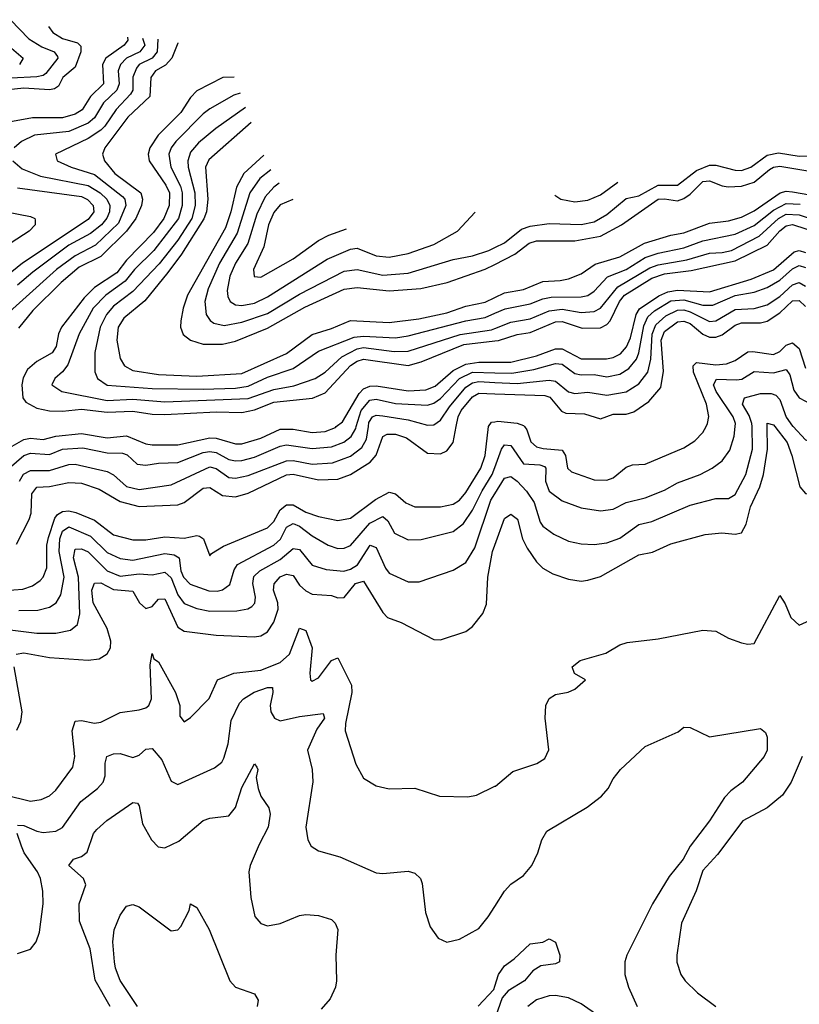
# Model space of a CAD drawing. Header units: inches. Extents: x 1173000 to 1307049, y 522583 to 678455.
# Tile 582 of 617: x 1228517 to 1230951, y 668197 to 671270. Entities that reach past the tile are written whole.
import ezdxf

# ---------------------------------------------------------------- set-up
doc = ezdxf.new("R2010")
doc.units = ezdxf.units.IN
doc.header["$MEASUREMENT"] = 0
for name, color, linetype in [('B2626', 7, 'Continuous'), ('B2627', 7, 'Continuous'), ('B2636', 7, 'Continuous'), ('B2637', 7, 'Continuous')]:
    doc.layers.add(name, color=color, linetype=linetype)

msp = doc.modelspace()

# ---------------------------------------------------------------- linework, layer by layer
at = {"layer": 'B2626', "color": 5}
for points, elevation in [([(1228470, 669488.9), (1228526.9, 669493.1), (1228556.8, 669503.2), (1228580.4, 669519.6), (1228590.3, 669530), (1228601.1, 669558.9), (1228601.5, 669630), (1228606.2, 669653.8), (1228626.2, 669713.8), (1228634.5, 669725.5), (1228650, 669734.8), (1228670, 669737.5), (1228691.5, 669731.5), (1228750, 669707.7), (1228810, 669662.7), (1228870, 669647.1), (1228910, 669646.4), (1228970, 669655.5), (1229030, 669651.3), (1229070, 669659.6), (1229077.6, 669657.6), (1229090.8, 669650), (1229110, 669596.5), (1229115.8, 669604.2), (1229153.2, 669626.8), (1229290, 669684.1), (1229310, 669703.3), (1229330, 669739.9), (1229350, 669756.2), (1229370, 669755.4), (1229410, 669733.1), (1229450, 669719.4), (1229510, 669707), (1229550, 669714.3), (1229627.7, 669772.3), (1229670, 669795.1), (1229690, 669790.6), (1229721.8, 669761.8), (1229750, 669749.2), (1229830, 669749.3), (1229870, 669757.8), (1229890, 669770.5), (1229910, 669794.1), (1229955.9, 669870), (1229970.2, 669910), (1229980.2, 669999.8), (1229980.4, 670000)], 1380), ([(1228484, 669870), (1228530, 669910.3), (1228550, 669917.5), (1228610, 669912.6), (1228650.8, 669929.2), (1228713.4, 669933.4), (1228790, 669918.1), (1228837.5, 669917.6), (1228852, 669912), (1228883.2, 669883.2), (1228910, 669879.3), (1228950, 669885.9), (1229010, 669887.9), (1229090, 669919.3), (1229110, 669922.4), (1229130, 669919.3), (1229170, 669897.8), (1229190, 669892.7), (1229210, 669893.7), (1229250, 669905), (1229330, 669939.2), (1229350, 669943.4), (1229430, 669931.8), (1229490, 669936.9), (1229528.4, 669951.6), (1229551.3, 669968.7), (1229565.9, 669994.1), (1229567.6, 670000)], 1460), ([(1228485.6, 669934.4), (1228530, 669959.8), (1228550, 669964.3), (1228590, 669959.4), (1228630, 669970.6), (1228710, 669978), (1228790, 669964.9), (1228850, 669971.3), (1228910, 669946.1), (1228930, 669943), (1229010, 669942.7), (1229110, 669964.9), (1229130, 669964.4), (1229190, 669946.1), (1229210, 669946.1), (1229270, 669963.5), (1229330, 669991.5), (1229370, 669991.8), (1229430, 669981.7), (1229470, 669984.8), (1229502.3, 669997.7), (1229505.2, 670000)], 1480), ([(1228506.5, 669633.5), (1228546, 669710), (1228552, 669730), (1228554.5, 669790), (1228570, 669810.9), (1228610, 669812.7), (1228670, 669825.3), (1228710, 669823.2), (1228765.1, 669805.1), (1228830, 669765.9), (1228890, 669750.8), (1229010, 669755.4), (1229030, 669762.9), (1229090, 669807.7), (1229110, 669810.4), (1229150, 669785), (1229190, 669780.6), (1229230, 669792.3), (1229350, 669849.8), (1229370, 669851.1), (1229450, 669833.5), (1229510, 669835.7), (1229550, 669850.1), (1229611.3, 669888.7), (1229629.2, 669910.8), (1229650, 669968.9), (1229663.8, 669976.2), (1229690, 669976.5), (1229724.6, 669964.5), (1229790, 669917.1), (1229830, 669915.2), (1229850, 669924.5), (1229870.3, 669950), (1229879.6, 670000)], 1420), ([(1228515.8, 669830), (1228528.2, 669851.8), (1228550, 669862.9), (1228610, 669863), (1228670, 669881.8), (1228690, 669883), (1228790, 669859.7), (1228810, 669849.2), (1228850, 669813), (1228890, 669803.8), (1228990, 669818.2), (1229110, 669874.5), (1229130, 669868.8), (1229170, 669841.1), (1229190, 669838.7), (1229230, 669847.1), (1229350, 669893.2), (1229370, 669894.2), (1229430, 669883.1), (1229493.3, 669886.7), (1229550, 669907.8), (1229584.9, 669935.1), (1229599.4, 669960.7), (1229605.3, 670000)], 1440), ([(1228514.3, 669425.7), (1228572.9, 669427.1), (1228610, 669436.3), (1228630.4, 669450), (1228644.6, 669475.4), (1228656, 669530), (1228640.4, 669610), (1228641.9, 669650), (1228650, 669673.6), (1228670, 669686.8), (1228738.2, 669658.2), (1228790, 669607.4), (1228830, 669588.5), (1228870, 669583.4), (1228970, 669603.5), (1228999.3, 669599.3), (1229014.4, 669590), (1229020, 669550), (1229027.9, 669530), (1229048.6, 669508.6), (1229107.7, 669487.7), (1229133.7, 669486.3), (1229150, 669490.4), (1229172.4, 669507.6), (1229186.7, 669553.3), (1229197.2, 669570), (1229310.3, 669630), (1229331.2, 669648.8), (1229350, 669686.2), (1229370, 669697.5), (1229390, 669689.2), (1229430, 669659), (1229479.3, 669630), (1229510, 669619.2), (1229530, 669620.5), (1229550, 669629.2), (1229610, 669698.3), (1229650, 669719.9), (1229666.2, 669706.2), (1229687.1, 669667.1), (1229730, 669646.1), (1229770, 669647.2), (1229870, 669673), (1229902.7, 669697.3), (1229930, 669738.9), (1229960.1, 669799.9), (1229991.6, 669850), (1230000, 669872.8)], 1360), ([(1228470, 669367.5), (1228570, 669355.7), (1228630, 669355.3), (1228675.3, 669364.7), (1228697.5, 669382.5), (1228704.3, 669415.7), (1228700.7, 669530), (1228685.1, 669590), (1228690, 669617.9), (1228710, 669618.8), (1228730, 669608.8), (1228790, 669549.6), (1228830, 669532.9), (1228890, 669540.4), (1228930, 669537.2), (1228970, 669545.5), (1228990, 669528.4), (1229010, 669475.2), (1229030, 669448.1), (1229070, 669431.9), (1229110, 669424.2), (1229194.8, 669425.2), (1229228.6, 669431.4), (1229241.4, 669438.6), (1229250.8, 669449.3), (1229252.4, 669467.6), (1229244.3, 669510), (1229248.1, 669531.9), (1229266.7, 669550), (1229330, 669584.8), (1229370, 669619.2), (1229390, 669616.9), (1229430, 669567.1), (1229473.7, 669553.7), (1229528.5, 669548.5), (1229550, 669554.8), (1229571.1, 669568.9), (1229610.4, 669630.4), (1229630, 669622.5), (1229658.5, 669558.5), (1229670, 669542.4), (1229730, 669515.8), (1229764.3, 669515.7), (1229870, 669552.2), (1229910, 669575.7), (1229938, 669622), (1229988, 669770), (1230000, 669789.8)], 1340), ([(1228506.1, 669290), (1228530, 669293.6), (1228610, 669279.2), (1228730, 669270.8), (1228764.9, 669275.1), (1228790, 669290.3), (1228800.2, 669310), (1228801.4, 669330), (1228789.5, 669370), (1228746, 669450), (1228742.2, 669490), (1228750, 669511.6), (1228770, 669511.9), (1228810, 669491.3), (1228870, 669485.9), (1228890.8, 669450), (1228910, 669432.1), (1228930, 669439), (1228950, 669461.6), (1228970, 669462.1), (1229010, 669373.9), (1229030, 669361.9), (1229130, 669349), (1229250, 669343.4), (1229270, 669347.1), (1229290, 669359.9), (1229310.3, 669389.7), (1229323.4, 669430), (1229323, 669450), (1229308.7, 669490), (1229310.7, 669509.3), (1229330, 669530.6), (1229350, 669539.5), (1229370, 669534.9), (1229390, 669505.6), (1229410, 669487.2), (1229430, 669477.1), (1229490, 669473), (1229510, 669465.1), (1229530, 669466.8), (1229565.1, 669510), (1229590, 669517.8), (1229650, 669419.3), (1229664.6, 669404.6), (1229708.1, 669388.1), (1229810, 669336), (1229830, 669334.3), (1229910, 669360.9), (1229930, 669376.5), (1229962.9, 669417.1), (1229973.7, 669446.3), (1229978.3, 669530), (1229992.9, 669610), (1230000, 669629.6)], 1320), ([(1228470, 668850.5), (1228550, 668830.6), (1228583.9, 668836.1), (1228610, 668847.5), (1228630, 668865.2), (1228683, 668937), (1228688.6, 668970), (1228680.7, 669050), (1228690, 669080.7), (1228710, 669082.5), (1228750, 669074), (1228770, 669077.3), (1228830, 669108.2), (1228890, 669115.7), (1228910, 669121.9), (1228919.5, 669130), (1228928.3, 669150), (1228923.7, 669256.3), (1228930, 669291.7), (1228935.4, 669275.4), (1228950, 669265.4), (1229003.3, 669170), (1229017.1, 669130), (1229016.5, 669096.5), (1229030, 669078.9), (1229050, 669091.8), (1229108.6, 669151.4), (1229134, 669210), (1229185.4, 669230), (1229270, 669240), (1229330, 669264.1), (1229359.3, 669290), (1229390, 669371.4), (1229410, 669363.3), (1229429.5, 669310), (1229422.1, 669230), (1229424.9, 669210), (1229430, 669205.4), (1229450, 669215.4), (1229490, 669269.5), (1229510, 669278.8), (1229553.1, 669193.1), (1229553.7, 669170), (1229533.7, 669073.7), (1229532.8, 669050), (1229566, 668946), (1229590, 668902.8), (1229630, 668879.2), (1229670, 668869.2), (1229750, 668871.2), (1229826.9, 668846.9), (1229915.8, 668844.2), (1229942.7, 668850), (1230000, 668877.4)], 1280), ([(1228507.9, 669052.1), (1228520.7, 669079.3), (1228524.1, 669110), (1228499.6, 669250)], 1320), ([(1228510, 668755.6), (1228530, 668755.3), (1228570, 668736.9), (1228590, 668733), (1228630, 668737.5), (1228650, 668748.7), (1228707.8, 668830), (1228759.1, 668870), (1228776.8, 668890), (1228783.2, 668910), (1228783.4, 668950), (1228789, 668970), (1228810, 668979.2), (1228830, 668979.5), (1228870, 668967.5), (1228890, 668974.6), (1228910, 668993.4), (1228930, 668995.2), (1228960.3, 668960.3), (1228990, 668893.8), (1229010, 668883.2), (1229125.1, 668934.9), (1229147.4, 668952.6), (1229154.4, 668965.6), (1229167.7, 669010), (1229177, 669083), (1229203.3, 669136.7), (1229215.4, 669150), (1229248.8, 669171.2), (1229290, 669186.2), (1229305.8, 669185.8), (1229306.8, 669170), (1229298.2, 669130), (1229300.9, 669110), (1229311.8, 669090), (1229330, 669081.9), (1229390, 669095.5), (1229464.5, 669104.5), (1229468.1, 669090), (1229444.1, 669055.9), (1229415.1, 668990), (1229429.4, 668929.4), (1229431.5, 668891.5), (1229410.2, 668750), (1229416, 668710), (1229426.7, 668690), (1229450, 668676), (1229516.7, 668656.7), (1229630, 668607.1), (1229650, 668604.7), (1229730, 668612.6), (1229750, 668606.4), (1229768.2, 668590), (1229773.7, 668573.7), (1229783.6, 668483.6), (1229798.7, 668438.7), (1229823.4, 668403.4), (1229850, 668390.5), (1229890, 668400.4), (1229950, 668433.7), (1229979.7, 668470), (1230000, 668502.4)], 1260), ([(1228799.1, 668190), (1228752.2, 668272.2), (1228736.4, 668370), (1228703.9, 668456.1), (1228702.6, 668510), (1228723.5, 668570), (1228715.4, 668590), (1228669.8, 668630), (1228685.1, 668650), (1228710, 668658), (1228727.8, 668672.2), (1228747.4, 668730), (1228757.5, 668742.5), (1228788.9, 668771.1), (1228870, 668826.9), (1228884.9, 668824.9), (1228890, 668816), (1228900.3, 668760.3), (1228928.4, 668710), (1228948.8, 668688.8), (1228970, 668685.8), (1229013.6, 668706.4), (1229090, 668770.2), (1229110, 668777.5), (1229170, 668785.2), (1229190, 668811.6), (1229210, 668873.6), (1229250, 668947.3), (1229257.2, 668937.2), (1229260.4, 668930), (1229255.1, 668904.9), (1229261.7, 668870), (1229270, 668847), (1229295, 668810), (1229298.9, 668790), (1229292.3, 668750), (1229264, 668696), (1229236.1, 668630), (1229232.5, 668610), (1229238.5, 668530), (1229251.1, 668471.1), (1229269.3, 668449.3), (1229290, 668441.5), (1229330, 668449.3), (1229390, 668474.3), (1229410, 668477.4), (1229450, 668474.3), (1229490, 668461.2), (1229501.8, 668450), (1229510.1, 668430), (1229504.2, 668350), (1229505.8, 668270), (1229502.7, 668250), (1229486.3, 668213.7), (1229458, 668182)], 1240), ([(1228510, 668355.4), (1228550, 668368.8), (1228567.7, 668392.3), (1228578.2, 668421.8), (1228589.9, 668510), (1228589, 668550), (1228581.1, 668590), (1228572.2, 668610), (1228530.8, 668670), (1228522, 668690), (1228508.8, 668730)], 1260), ([(1228884.8, 668190), (1228830, 668271.7), (1228815.3, 668310), (1228812.8, 668330), (1228807.8, 668392.2), (1228811.1, 668428.9), (1228830, 668475.3), (1228850, 668503.1), (1228870, 668508.5), (1228890, 668501.3), (1228990, 668426), (1229010, 668428.9), (1229019.8, 668440.2), (1229046, 668490), (1229050, 668511), (1229070, 668498.8), (1229108.6, 668430), (1229172.6, 668270), (1229190.4, 668250), (1229249.3, 668229.3), (1229260.7, 668210), (1229258.1, 668190)], 1220), ([(1229948.4, 668191.6), (1229996.7, 668243.3), (1230000, 668253.4)], 1240)]:
    msp.add_lwpolyline(points, dxfattribs=dict(at, elevation=elevation))
at = {"layer": 'B2627', "color": 5}
for points, elevation in [([(1228487.7, 671270), (1228545.5, 671210), (1228585.3, 671185.3), (1228624.6, 671170), (1228634.6, 671154.6), (1228636.1, 671150), (1228597.9, 671102.1), (1228590, 671096), (1228570, 671092), (1228490, 671087.8)], 1360), ([(1228409.5, 671249.5), (1228527.4, 671150), (1228515.8, 671130)], 1340), ([(1228606.7, 671248.7), (1228619.8, 671230), (1228650, 671211.8), (1228697.6, 671197.6), (1228707.7, 671187.7), (1228707.1, 671170), (1228690, 671121.4), (1228651.3, 671090), (1228637.8, 671062.2), (1228625.8, 671054.2), (1228610, 671051.6), (1228530, 671056.1), (1228471.5, 671050)], 1380), ([(1228948.3, 671209.5), (1228946, 671170), (1228930.7, 671150), (1228889.5, 671130.5), (1228881, 671119), (1228869.8, 671090.2), (1228869.6, 671050.4), (1228862.9, 671037.1), (1228817.5, 670990), (1228782.1, 670937.9), (1228770, 670924.9), (1228730, 670898.8), (1228628.9, 670850), (1228633.8, 670830), (1228677.6, 670810), (1228750, 670787.1), (1228838, 670718), (1228845.1, 670710), (1228847.7, 670690), (1228824.7, 670635.3), (1228753.6, 670566.4), (1228690, 670533.5), (1228631.3, 670490), (1228431.2, 670310)], 1460), ([(1228853.4, 671215.4), (1228854, 671206), (1228843, 671190), (1228786, 671150), (1228775.7, 671130), (1228778.1, 671070), (1228738.1, 671030), (1228711.7, 670988.3), (1228690, 670975.4), (1228650, 670963.3), (1228556.4, 670963.6), (1228471.5, 670948.5)], 1420), ([(1228900.4, 671212.5), (1228907.7, 671190), (1228891.9, 671170), (1228850.1, 671150), (1228831.5, 671130), (1228824.3, 671110), (1228827, 671070), (1228820.2, 671050), (1228778.5, 671010), (1228750, 670964.2), (1228730, 670947.1), (1228670, 670920.9), (1228562.9, 670910), (1228522.3, 670890), (1228499.5, 670870)], 1440), ([(1229010.3, 671197.5), (1229010, 671197.1), (1228991.7, 671150), (1228971.5, 671128.5), (1228941, 671110), (1228925.7, 671090), (1228922.7, 671030), (1228854.3, 670965.7), (1228782.3, 670870), (1228775.4, 670850), (1228781.3, 670830), (1228813.6, 670790), (1228894.5, 670730), (1228900.4, 670710), (1228897.3, 670690), (1228879.4, 670650), (1228850, 670610), (1228770, 670530.9), (1228702.8, 670497.2), (1228646.4, 670450), (1228557.3, 670362.7), (1228512.9, 670307.1)], 1480), ([(1229186.1, 671091), (1229150.9, 671089.1), (1229070, 671047.6), (1229050, 671027.2), (1229019.7, 670980.3), (1228948.5, 670910), (1228922.8, 670870), (1228917.9, 670850), (1228921.4, 670830), (1228973.2, 670753.2), (1228984, 670730), (1228983.8, 670690), (1228966.3, 670650), (1228934.3, 670605.7), (1228850, 670519.4), (1228819.6, 670480.4), (1228750, 670434.3), (1228717.7, 670402.3), (1228646.8, 670310), (1228638.3, 670290), (1228630.9, 670250), (1228618.1, 670230), (1228570, 670203.3), (1228541.5, 670178.5), (1228527.6, 670152.4), (1228522.9, 670130), (1228526.9, 670090), (1228536, 670076), (1228570, 670057.9), (1228609.6, 670049.6), (1228650, 670048.3), (1228710, 670054.5), (1228790, 670045.1), (1228870, 670048.5), (1228930, 670038.4), (1228970, 670037.3), (1229130, 670046.1), (1229210, 670043.7), (1229250, 670052.4), (1229310, 670075.8), (1229430.9, 670089.1), (1229470, 670105.1), (1229549.1, 670190.9), (1229570, 670204.6), (1229589.7, 670210.3), (1229730, 670190.7), (1229770, 670201.7), (1229903.7, 670256.3), (1230000, 670267.2)], 1520), ([(1229205.2, 671040.6), (1229185.3, 671034.7), (1229110, 670991.9), (1229090, 670975.8), (1229003.8, 670890), (1228989.4, 670870), (1228982.3, 670850), (1228988.7, 670810), (1229018.9, 670750), (1229024.3, 670730), (1229024.4, 670690), (1229012.4, 670650), (1228935.9, 670550), (1228874.7, 670490), (1228846, 670454), (1228785.1, 670410), (1228746.5, 670370), (1228702.8, 670290), (1228666.9, 670193.1), (1228650, 670170.5), (1228626.5, 670150), (1228617.4, 670130), (1228648.5, 670110), (1228790, 670081.7), (1228870, 670085.4), (1228970, 670077.5), (1229230, 670087.5), (1229310, 670115.9), (1229372.8, 670127.2), (1229439.5, 670150), (1229470, 670170.1), (1229522.7, 670217.3), (1229570, 670242.7), (1229590, 670246.5), (1229685.7, 670234.3), (1229730, 670235.9), (1229892.1, 670287.9), (1229990, 670302.3), (1230000, 670306.2)], 1540), ([(1229222.1, 670996), (1229129.4, 670930.6), (1229074.6, 670885.4), (1229050, 670856.6), (1229041.2, 670830), (1229042.4, 670810), (1229063.9, 670730), (1229064, 670690), (1229054.1, 670650), (1229010, 670582.4), (1228951.9, 670508.1), (1228870, 670421.6), (1228810, 670375.4), (1228787.6, 670350), (1228768.4, 670310), (1228751.3, 670231.3), (1228750.9, 670170.9), (1228759.3, 670150), (1228790, 670129.5), (1228930, 670119.2), (1229090, 670116.7), (1229190, 670120.4), (1229230, 670126.6), (1229290, 670154.7), (1229370, 670181.4), (1229450, 670235.9), (1229560.9, 670279.1), (1229590, 670282.7), (1229690, 670277.4), (1229730, 670282.9), (1229910, 670330.3), (1229970, 670340), (1230000, 670353.6)], 1560), ([(1229239.8, 670949.3), (1229106.9, 670833.1), (1229097, 670810), (1229104.2, 670710), (1229099.9, 670670), (1229091.9, 670648.1), (1229022.2, 670537.8), (1228979.3, 670480.7), (1228907.1, 670392.9), (1228841.7, 670338.3), (1228824.3, 670310), (1228819.6, 670270), (1228830, 670212.6), (1228844, 670190), (1228870, 670175.6), (1228950, 670162.5), (1229070, 670157.9), (1229210, 670166.2), (1229350, 670228.6), (1229430, 670287.8), (1229490, 670306.1), (1229550, 670331.2), (1229670, 670325.4), (1229763.2, 670336.8), (1229850, 670354.7), (1229910, 670375.8), (1229970, 670388.8), (1230000, 670403.1)], 1580), ([(1228494.8, 670830), (1228524.6, 670804.6), (1228581.4, 670781.4), (1228730, 670752.5), (1228767.8, 670730), (1228789.2, 670710), (1228797.9, 670690), (1228797.2, 670670), (1228789.2, 670650.8), (1228771.7, 670630), (1228737.3, 670602.7), (1228670, 670565.9), (1228558.1, 670481.8), (1228510, 670441.4)], 1440), ([(1229278.6, 670847.1), (1229216.3, 670790), (1229193.2, 670746.8), (1229175.8, 670670), (1229159.4, 670620.6), (1229040.3, 670410), (1229026.7, 670370), (1229019.3, 670330), (1229018.9, 670310), (1229027.2, 670287.2), (1229050.2, 670270), (1229090, 670257.2), (1229150, 670257.7), (1229190, 670266.5), (1229290, 670307.2), (1229407.1, 670372.9), (1229530, 670429), (1229570, 670434.3), (1229670, 670423.5), (1229769.3, 670430.7), (1229851.6, 670450), (1229970, 670491), (1230000, 670506.2)], 1620), ([(1229301.1, 670801.7), (1229266, 670774), (1229235.4, 670730), (1229196.1, 670603.9), (1229140.7, 670510), (1229104.9, 670430), (1229094.6, 670390), (1229098.7, 670350), (1229111.1, 670331.1), (1229123, 670323), (1229155.1, 670315.1), (1229210, 670326.4), (1229290, 670353.1), (1229390, 670413), (1229530, 670485.5), (1229570, 670490.7), (1229650, 670473.1), (1229730, 670478.5), (1229870, 670521.8), (1229930, 670532.6), (1229981.8, 670550), (1230000, 670558.7)], 1640), ([(1228510, 670745.2), (1228710, 670718.1), (1228728.7, 670708.8), (1228746, 670690), (1228748.2, 670670), (1228730, 670646.3), (1228525.1, 670510), (1228475.4, 670470)], 1420), ([(1229327.2, 670759.3), (1229310, 670747.5), (1229283.1, 670716.9), (1229257.1, 670662.9), (1229228.7, 670571.3), (1229190.6, 670510), (1229172.7, 670470), (1229164.9, 670424.9), (1229166.4, 670406.4), (1229173.6, 670390), (1229190, 670380.1), (1229210, 670378.3), (1229250, 670385.5), (1229290, 670404.7), (1229477, 670523), (1229550, 670553.5), (1229570, 670556.4), (1229630, 670532.5), (1229670, 670528.8), (1229730, 670540.6), (1229810, 670568.8), (1229883.7, 670610), (1229938.3, 670669.5)], 1660), ([(1229369.5, 670708.4), (1229330, 670692.6), (1229310, 670668.7), (1229293.6, 670630), (1229279.2, 670560.8), (1229246.2, 670490), (1229248.9, 670468.9), (1229270, 670466.1), (1229370, 670523.3), (1229450, 670580.5), (1229482.3, 670597.7), (1229536.9, 670617.1)], 1680), ([(1228470, 670671.6), (1228550, 670656.1), (1228564.2, 670650), (1228565, 670645), (1228565.3, 670630), (1228545.9, 670610), (1228490, 670574)], 1380), ([(1229505.2, 670000), (1229524.7, 670015.3), (1229576.4, 670103.6), (1229590, 670117.5), (1229610, 670126.4), (1229630, 670127.2), (1229730, 670111.8), (1229785.1, 670114.9), (1229813.5, 670126.5), (1229870, 670174.9), (1229910, 670195.1), (1229950, 670200.7), (1230000, 670200.9)], 1480), ([(1229567.6, 670000), (1229582.6, 670050), (1229610, 670082), (1229630, 670085.5), (1229690, 670071.9), (1229790, 670067), (1229810, 670073.6), (1229830, 670087.3), (1229890, 670150.6), (1229930, 670170), (1230000, 670168.1)], 1460), ([(1229605.3, 670000), (1229607.2, 670012.8), (1229618, 670030), (1229630, 670036), (1229650, 670033.9), (1229730, 670021), (1229790, 670004.9), (1229810, 670005.4), (1229830, 670019.9), (1229858.4, 670061.6), (1229910, 670123), (1229930, 670136.4), (1229950, 670140.5), (1230000, 670137.9)], 1440), ([(1229879.6, 670000), (1229885.2, 670030), (1229894.9, 670050), (1229930, 670092.9), (1229950, 670103.9), (1230000, 670102.1)], 1420), ([(1229980.4, 670000), (1229990, 670013.6), (1230000, 670015.2)], 1380)]:
    msp.add_lwpolyline(points, dxfattribs=dict(at, elevation=elevation))
at = {"layer": 'B2636', "color": 5}
for points, elevation in [([(1230000, 669872.8), (1230021, 669930), (1230030, 669943.6), (1230050, 669940.6), (1230090, 669884), (1230140.6, 669880.6), (1230155.5, 669875.5), (1230159.1, 669870), (1230158.5, 669830), (1230170, 669799), (1230210, 669767.9), (1230270, 669746.8), (1230330, 669736.6), (1230370, 669742.1), (1230410, 669763.4), (1230470, 669777.8), (1230530, 669801.5), (1230570, 669824.6), (1230641.5, 669850), (1230678.8, 669870), (1230710, 669893.1), (1230733.7, 669926.3), (1230747.6, 669970), (1230750.8, 670000)], 1360), ([(1230000, 669629.6), (1230030, 669712.9), (1230050, 669726.8), (1230070.8, 669710.8), (1230086.1, 669650), (1230101, 669621), (1230130, 669577.6), (1230150, 669557.7), (1230180.8, 669540.8), (1230230, 669523.5), (1230270, 669517.3), (1230290, 669520.4), (1230330, 669532.6), (1230450, 669599.8), (1230491.9, 669608.1), (1230550, 669634.4), (1230657.2, 669662.8), (1230708.8, 669668.8), (1230750, 669664.5), (1230770, 669668.8), (1230784.9, 669695.1), (1230798.2, 669750), (1230827.5, 669812.5), (1230838.6, 669850), (1230851.2, 669930), (1230850.2, 670000)], 1320), ([(1230000, 669789.8), (1230030, 669839.1), (1230050, 669843.9), (1230070.1, 669830), (1230099, 669799), (1230122.8, 669762.8), (1230141.9, 669701.9), (1230150, 669689.5), (1230184.1, 669664.1), (1230230, 669642.6), (1230270, 669633.8), (1230310, 669631.6), (1230350, 669636.9), (1230390, 669652.3), (1230450, 669694.3), (1230490, 669703.5), (1230610, 669754.5), (1230690, 669775.1), (1230730, 669775.7), (1230750, 669788.2), (1230784.2, 669850), (1230804.4, 669930), (1230803.2, 670000)], 1340), ([(1230092.4, 670000), (1230100.2, 669990), (1230112.8, 669952.8), (1230130, 669937.3), (1230151.2, 669931.2), (1230210, 669926.9), (1230220.6, 669910), (1230226.7, 669870), (1230239.3, 669859.3), (1230310, 669834.1), (1230350, 669833.1), (1230370, 669840.3), (1230410, 669873.4), (1230430, 669880.4), (1230470, 669882.5), (1230590, 669933.4), (1230624.5, 669955.5), (1230650, 669981.5), (1230659.5, 670000)], 1380), ([(1230874.3, 670000), (1230912.7, 669950), (1230927.5, 669910), (1230952.5, 669812.5), (1230970, 669791.3), (1231010, 669790.2), (1231150, 669817.5), (1231210, 669840.9), (1231270, 669852.7), (1231310, 669855.2), (1231358.2, 669838.2), (1231390, 669838.9), (1231410, 669857.2), (1231440.8, 669899.2), (1231470, 669961.4), (1231489.7, 669990.3), (1231500.2, 670000)], 1320), ([(1230931.5, 670000), (1230970, 669958.5), (1230990, 669950.9), (1231090, 669943), (1231130, 669946.9), (1231170, 669967.5), (1231209.4, 670000)], 1340), ([(1230000, 668877.4), (1230001.8, 668878.2), (1230056.3, 668923.7), (1230131.6, 668948.4), (1230155.9, 668964.1), (1230168.6, 668991.4), (1230157.1, 669090), (1230159.2, 669130), (1230170, 669151.5), (1230190, 669163.6), (1230228.8, 669171.2), (1230250, 669180.3), (1230282.9, 669210), (1230249.2, 669229.2), (1230241.3, 669250), (1230266.6, 669270), (1230346.7, 669293.3), (1230390, 669318.7), (1230413.5, 669326.5), (1230510, 669337.6), (1230650, 669364.2), (1230690, 669361.5), (1230730, 669339.6), (1230770, 669324.7), (1230790, 669320.7), (1230810, 669323.1), (1230890, 669473.1), (1230906.8, 669446.8), (1230924.6, 669404.6), (1230950, 669380.2), (1231030, 669416.8)], 1280), ([(1230000, 668502.4), (1230030, 668550.4), (1230050, 668571.8), (1230090, 668598.7), (1230115.3, 668630), (1230134.8, 668670), (1230147, 668710), (1230162.9, 668737.1), (1230288, 668812), (1230333.5, 668846.5), (1230354, 668870), (1230370, 668900.7), (1230392.3, 668930), (1230470, 669002), (1230572.3, 669047.8), (1230590, 669061.6), (1230610, 669061.1), (1230670, 669031.8), (1230830, 669057.3), (1230845.5, 669045.5), (1230850.4, 669030.4), (1230850.3, 668990.3), (1230840.8, 668970), (1230773.7, 668890), (1230736.7, 668863.3), (1230717.2, 668842.8), (1230670, 668769.3), (1230609.8, 668690.2), (1230587.7, 668650), (1230544.3, 668595.7), (1230492, 668510), (1230412.4, 668350), (1230405.8, 668330), (1230406.2, 668290), (1230417.7, 668250), (1230444.1, 668190)], 1260), ([(1230959.6, 668970), (1230925, 668890), (1230898.4, 668850), (1230850.1, 668810), (1230774.2, 668770), (1230695.6, 668664.4), (1230650, 668614.2), (1230629, 668551), (1230582.8, 668450), (1230568.6, 668350), (1230568.8, 668328.8), (1230580.7, 668290), (1230594.3, 668270), (1230632.7, 668232.7), (1230690, 668190.2)], 1280), ([(1230000, 668253.4), (1230011.9, 668290), (1230030, 668317.2), (1230060.8, 668339.2), (1230110, 668386), (1230150, 668391), (1230170, 668401), (1230190, 668391.3), (1230203, 668350), (1230202, 668330), (1230190, 668323), (1230143.4, 668316.6), (1230118.9, 668301.1), (1230093, 668270), (1230041.4, 668238.6), (1230023.3, 668216.7), (1230002.2, 668157.8)], 1240), ([(1230390, 668114.6), (1230270, 668198.6), (1230230, 668217.1), (1230190, 668224.8), (1230170, 668223.8), (1230130, 668210.8), (1230103.5, 668190)], 1260)]:
    msp.add_lwpolyline(points, dxfattribs=dict(at, elevation=elevation))
at = {"layer": 'B2637', "color": 5}
for points, elevation in [([(1230000, 670558.7), (1230030, 670573.1), (1230083.7, 670616.3), (1230110, 670625.4), (1230170, 670634.3), (1230269.4, 670630.6), (1230310, 670638.9), (1230350, 670661.6), (1230410, 670711.7), (1230450, 670720.6), (1230510, 670753.2), (1230570, 670753.8), (1230630, 670799.7), (1230670, 670815.9), (1230690, 670816.2), (1230750, 670800.4), (1230770, 670799.5), (1230799.1, 670810), (1230850, 670847.5), (1230885.9, 670854.1), (1230950, 670843.8), (1231010, 670845.7)], 1640), ([(1230000, 670506.2), (1230062.2, 670537.8), (1230107.7, 670572.3), (1230130, 670579.9), (1230250, 670579.4), (1230330, 670594), (1230395.5, 670630), (1230510, 670709.5), (1230530, 670711), (1230570, 670704.6), (1230590, 670711.8), (1230610, 670725.4), (1230650, 670765), (1230670, 670767.3), (1230710, 670751.2), (1230728.6, 670748.6), (1230770, 670750.3), (1230810, 670762.6), (1230858, 670802), (1230870, 670809.4), (1230890, 670812.5), (1231070, 670782.4)], 1620), ([(1230187.8, 670722.2), (1230206.4, 670710), (1230250, 670701.9), (1230290, 670706.5), (1230330, 670723.1), (1230383.9, 670763.4)], 1660), ([(1230000, 670403.1), (1230030, 670417.3), (1230090, 670427.6), (1230150, 670452.4), (1230204.4, 670455.6), (1230230, 670461.6), (1230270, 670477.2), (1230313, 670507), (1230390, 670529.8), (1230467.9, 670572.1), (1230550, 670597.6), (1230590, 670604.6), (1230670, 670634.9), (1230730, 670642.5), (1230770, 670653.2), (1230810, 670673.5), (1230890.6, 670729.4), (1230910, 670734.4), (1230930, 670733.1), (1230983.6, 670723.6)], 1580), ([(1230000, 670353.6), (1230032, 670368), (1230110, 670382.8), (1230150, 670399), (1230176.5, 670403.5), (1230270, 670404.6), (1230290, 670409.4), (1230310, 670422.3), (1230352.3, 670467.7), (1230410, 670490), (1230470, 670527.4), (1230510, 670541.2), (1230590, 670558.3), (1230650, 670579.4), (1230750, 670600.4), (1230810, 670627.5), (1230870, 670675.7), (1230910, 670696.2), (1230953.8, 670693.8)], 1560), ([(1230000, 670306.2), (1230050, 670326), (1230110, 670336.2), (1230170, 670361.6), (1230210, 670366.1), (1230270, 670355.9), (1230310, 670358.9), (1230330, 670370.1), (1230384.2, 670435.9), (1230484.2, 670495.8), (1230510, 670504.9), (1230600, 670520), (1230670, 670541.2), (1230710, 670543.1), (1230738.6, 670550), (1230825.6, 670594.3), (1230885.3, 670650), (1230910, 670663), (1230950, 670661.4), (1231030, 670634)], 1540), ([(1230000, 670267.2), (1230011.5, 670268.5), (1230070, 670287), (1230110, 670293.9), (1230190, 670327.2), (1230210, 670328.3), (1230272.4, 670307.6), (1230330, 670308.3), (1230350, 670318.3), (1230360.4, 670330), (1230389.8, 670390), (1230405.4, 670410), (1230490, 670463.5), (1230530, 670476.4), (1230613.1, 670486.9), (1230750, 670517.3), (1230850, 670566), (1230890, 670611.4), (1230910, 670626.6), (1230930, 670630.4), (1231010, 670604.7)], 1520), ([(1230000, 670200.9), (1230050, 670201.1), (1230130, 670220.9), (1230190, 670242.8), (1230210, 670242.5), (1230270, 670211.2), (1230349, 670211), (1230370, 670215.4), (1230392.5, 670227.5), (1230411.4, 670248.6), (1230423.2, 670276.8), (1230441.5, 670350), (1230452.1, 670367.9), (1230512.1, 670407.9), (1230539.8, 670420.2), (1230570, 670425.6), (1230670, 670420.4), (1230800.3, 670459.7), (1230870, 670489.4), (1230934.7, 670545.3), (1230950, 670549.2), (1230970, 670543.5)], 1480), ([(1230000, 670168.1), (1230053.4, 670166.6), (1230121.5, 670178.5), (1230190, 670197), (1230210, 670194.4), (1230250, 670165.8), (1230270, 670161.5), (1230310, 670162.3), (1230350, 670155.3), (1230390, 670163.4), (1230418.7, 670181.3), (1230442.5, 670210), (1230450, 670230.2), (1230465.4, 670314.6), (1230477.7, 670342.3), (1230498.8, 670361.2), (1230550, 670392.7), (1230590, 670395.9), (1230650, 670378.7), (1230680.9, 670379.1), (1230750, 670408.8), (1230810, 670419.7), (1230850, 670434.1), (1230890, 670456.6), (1230930, 670492.8), (1230950, 670502.9), (1230970, 670496.6)], 1460), ([(1230000, 670137.9), (1230070, 670134.2), (1230170, 670145.3), (1230190, 670142), (1230230, 670108), (1230250, 670103.5), (1230290, 670107.2), (1230350, 670097.9), (1230410, 670108.7), (1230450, 670134), (1230477.4, 670170), (1230487.3, 670210), (1230491, 670289), (1230502.8, 670317.2), (1230534, 670346), (1230570, 670363.9), (1230590, 670364.4), (1230610, 670358.5), (1230670, 670328.5), (1230690, 670330.3), (1230750, 670365.6), (1230810, 670368.8), (1230850, 670380.1), (1230890, 670406.1), (1230930, 670442.3), (1230950, 670449.8), (1230970, 670438)], 1440), ([(1230000, 670102.1), (1230156.6, 670096.6), (1230171.5, 670091.5), (1230208.6, 670048.6), (1230222, 670042), (1230280.1, 670040.1), (1230330, 670024.1), (1230370, 670038.5), (1230410, 670039.2), (1230434.2, 670045.8), (1230481.3, 670078.7), (1230518, 670122), (1230527.2, 670172.8), (1230519.5, 670270), (1230530, 670297), (1230570, 670326.5), (1230590, 670328.9), (1230610, 670321.7), (1230650, 670288.3), (1230670, 670279.5), (1230690, 670279.5), (1230710, 670286.1), (1230750, 670316.2), (1230770, 670324.3), (1230830, 670323.7), (1230850, 670328.8), (1230890, 670355.5), (1230930, 670393), (1230950, 670393.9), (1230970, 670374.8)], 1420), ([(1230659.5, 670000), (1230664.6, 670010), (1230668, 670032), (1230661.1, 670070), (1230620.8, 670170), (1230619.2, 670190), (1230630, 670200.5), (1230690, 670193.3), (1230723.6, 670196.4), (1230750, 670206.7), (1230790, 670233.2), (1230805.2, 670234.8), (1230870, 670225.4), (1230890, 670234.3), (1230910, 670253.8), (1230930, 670261.5), (1230950, 670243.4), (1230970, 670182.6)], 1380), ([(1230750.8, 670000), (1230751.8, 670010), (1230744.5, 670030), (1230691.4, 670110), (1230683.2, 670130), (1230692, 670148), (1230754.5, 670145.5), (1230771.6, 670148.4), (1230810, 670171.6), (1230870, 670167.4), (1230910, 670178), (1230921.5, 670161.5), (1230933.3, 670113.3), (1230950, 670090.1), (1230990, 670069.1)], 1360), ([(1230803.2, 670000), (1230803, 670010), (1230794.6, 670034.6), (1230773.1, 670070), (1230779.8, 670090), (1230830, 670102.8), (1230863.3, 670103.3), (1230877.6, 670097.6), (1230890, 670084.5), (1230909.9, 670029.9), (1230930, 670001.6), (1230931.5, 670000)], 1340), ([(1230000, 670015.2), (1230010, 670016.7), (1230070, 670010.6), (1230090, 670003), (1230092.4, 670000)], 1380), ([(1230850.2, 670000), (1230850, 670010.4), (1230870, 670005.6), (1230874.3, 670000)], 1320)]:
    msp.add_lwpolyline(points, dxfattribs=dict(at, elevation=elevation))

doc.saveas('drawing.dxf')
